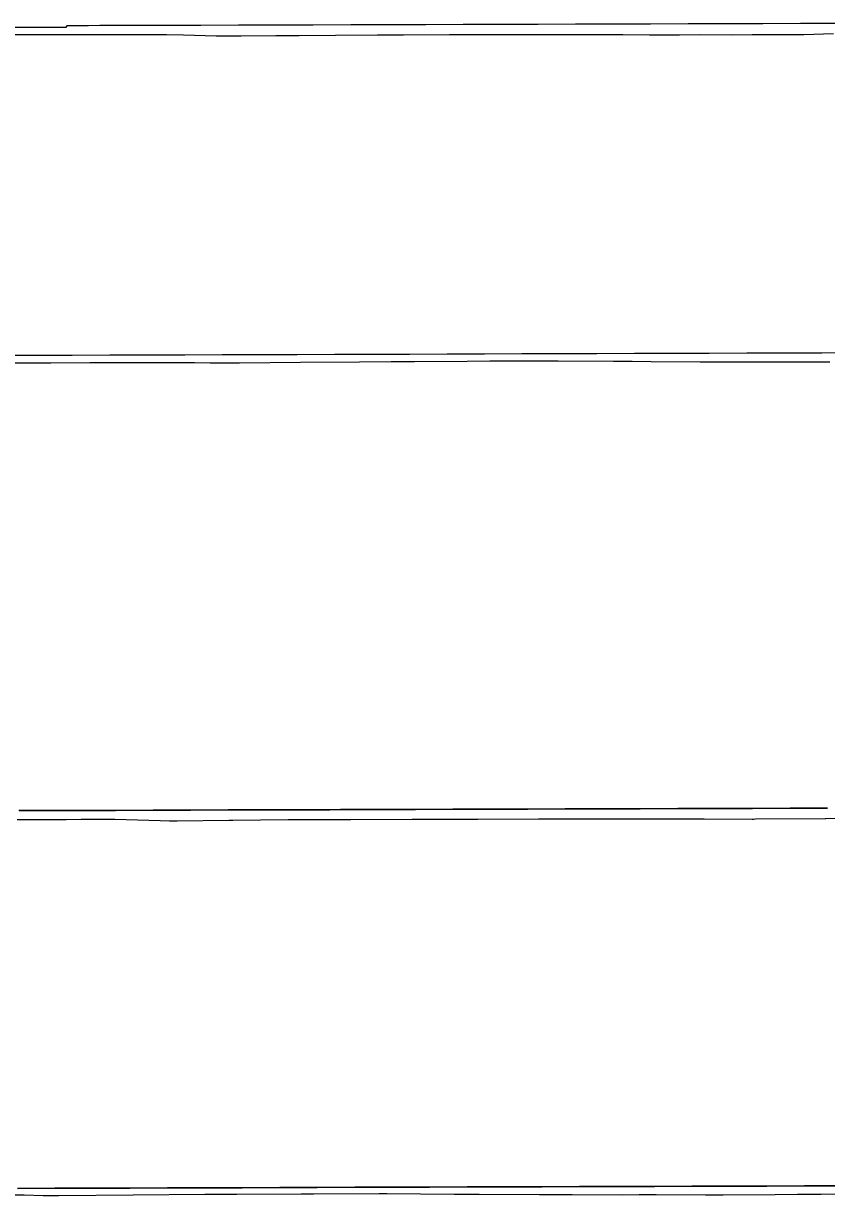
# Model space of a CAD drawing. Extents: x -70 to 701944, y -4 to 666871.
# Drawn here: x 691975.6 to 692189.9, y 666506.4 to 666819.4 of the extents above; entities that cross this region are included whole.
import ezdxf

# ---------------------------------------------------------------- set-up
doc = ezdxf.new("R2010")
doc.units = 0
for name, color, linetype in [('R_Fin Surface', 7, 'Continuous'), ('R_No Plot', 7, 'Continuous'), ('T_Notes', 7, 'Continuous')]:
    doc.layers.add(name, color=color, linetype=linetype)

msp = doc.modelspace()

# ---------------------------------------------------------------- linework, layer by layer
at = {"layer": 'R_Fin Surface'}
for points in [[(691974.43, 666609.19), (691980.21, 666609.2), (691983.2, 666609.22), (691983.21, 666609.22), (691987.7, 666609.23), (691987.71, 666609.23), (691990.21, 666609.23), (692000.21, 666609.26), (692010.21, 666609.3), (692020.21, 666609.33), (692030.21, 666609.36), (692040.21, 666609.39), (692050.21, 666609.42), (692055.21, 666609.43), (692057.38, 666609.44), (692060.21, 666609.45), (692070.21, 666609.48), (692080.21, 666609.51), (692090.21, 666609.54), (692100.21, 666609.57), (692110.21, 666609.6), (692120.21, 666609.63), (692130.21, 666609.66), (692140.21, 666609.69), (692150.21, 666609.72), (692160.21, 666609.75), (692170.21, 666609.78), (692180.21, 666609.81), (692190.21, 666609.84)], [(691974.01, 666508.35), (691984.01, 666508.38), (691994.01, 666508.41), (691999.01, 666508.43), (692001.18, 666508.43), (692004.01, 666508.44), (692014.01, 666508.47), (692024.01, 666508.5), (692034.01, 666508.53), (692044.01, 666508.57), (692054.01, 666508.6), (692064.01, 666508.63), (692074.01, 666508.66), (692084.01, 666508.69), (692094.01, 666508.72), (692104.01, 666508.75), (692114.01, 666508.78), (692124.01, 666508.81), (692134.01, 666508.84), (692144.01, 666508.87), (692154.01, 666508.9), (692164.01, 666508.93), (692174.01, 666508.96), (692184.01, 666508.99), (692194.01, 666509.02)]]:
    msp.add_lwpolyline(points, dxfattribs=at)
at = {"layer": 'R_No Plot'}
for points in [[(691973.95, 666606.81), (691978.03, 666606.84), (691986.98, 666606.84), (691991.05, 666606.88), (692000.01, 666606.88), (692012.11, 666606.55), (692014.63, 666606.47), (692016.59, 666606.48), (692030.46, 666606.62), (692031.53, 666606.62), (692046.24, 666606.79), (692047.02, 666606.79), (692062.97, 666606.84), (692079.35, 666606.89), (692079.86, 666606.9), (692096.15, 666606.95), (692096.89, 666606.95), (692113.1, 666607), (692127.05, 666606.99), (692127.61, 666607), (692141.66, 666606.98), (692141.96, 666606.99), (692156.11, 666606.97), (692156.13, 666606.97), (692157.24, 666606.97), (692170.11, 666606.95), (692170.46, 666606.95), (692171.01, 666606.97), (692189.57, 666607.06), (692189.74, 666607.06), (692205.68, 666607.14)], [(691971.7, 666506.58), (691975.8, 666506.58), (691980.83, 666506.42), (691985.08, 666506.45), (692004.87, 666506.61), (692024, 666506.76), (692028.93, 666506.79), (692032.59, 666506.82), (692049.69, 666506.88), (692053.02, 666506.91), (692070.55, 666506.96), (692072.57, 666506.96), (692090.59, 666506.81), (692093.92, 666506.8), (692097.24, 666506.8), (692113.32, 666506.68), (692117.67, 666506.67), (692122.02, 666506.68), (692135.37, 666506.66), (692139.96, 666506.67), (692144.46, 666506.68), (692157.65, 666506.65), (692162.37, 666506.66), (692176.21, 666506.73), (692182.21, 666506.76), (692188.47, 666506.78), (692201.84, 666506.85)]]:
    msp.add_lwpolyline(points, dxfattribs=at)
at = {"layer": 'T_Notes'}
for points in [[(692192.96, 666819.35), (692182.96, 666819.32), (692172.96, 666819.29), (692162.96, 666819.26), (692152.96, 666819.23), (692142.96, 666819.2), (692132.96, 666819.17), (692122.96, 666819.14), (692112.96, 666819.11), (692102.96, 666819.08), (692092.96, 666819.05), (692082.96, 666819.01), (692072.96, 666818.98), (692070.13, 666818.98), (692067.96, 666818.97), (692062.96, 666818.95), (692052.96, 666818.92), (692042.96, 666818.89), (692032.96, 666818.86), (692022.96, 666818.83), (692012.96, 666818.8), (692002.96, 666818.77), (692000.46, 666818.77), (691995.96, 666818.76), (691992.96, 666818.74), (691987.18, 666818.72), (691986.96, 666818.27), (691982.96, 666818.26), (691979.03, 666818.25), (691973.43, 666818.23)], [(691973.43, 666816.38), (691977.08, 666816.38), (691979.03, 666816.38), (691988.27, 666816.38), (691989.75, 666816.39), (692001.03, 666816.39), (692002.52, 666816.41), (692013.79, 666816.41), (692018.3, 666816.28), (692027.01, 666816.04), (692033.75, 666816.04), (692042.95, 666816.14), (692049.21, 666816.15), (692058.88, 666816.25), (692070.12, 666816.3), (692077.07, 666816.31), (692089.3, 666816.36), (692094.77, 666816.37), (692107.74, 666816.42), (692113.51, 666816.39), (692125.49, 666816.43), (692135.57, 666816.42), (692142.67, 666816.34), (692150.67, 666816.33), (692156.31, 666816.37), (692164.81, 666816.35), (692170.06, 666816.39), (692178.92, 666816.37), (692183.88, 666816.4), (692191.78, 666816.7)], [(692198.65, 666731.38), (692188.65, 666731.35), (692178.65, 666731.32), (692168.65, 666731.29), (692158.65, 666731.26), (692148.65, 666731.23), (692138.65, 666731.2), (692128.65, 666731.17), (692118.65, 666731.14), (692108.65, 666731.11), (692098.65, 666731.08), (692088.65, 666731.04), (692078.65, 666731.01), (692068.65, 666730.98), (692058.65, 666730.95), (692048.65, 666730.92), (692045.82, 666730.91), (692043.65, 666730.91), (692038.65, 666730.89), (692028.65, 666730.86), (692018.65, 666730.83), (692008.65, 666730.8), (691998.65, 666730.77), (691988.65, 666730.74), (691978.65, 666730.71), (691976.14, 666730.71), (691971.64, 666730.7)], [(691966.64, 666728.73), (691977.03, 666728.76), (691982.9, 666728.77), (691993.37, 666728.8), (691999.2, 666728.81), (692005, 666728.82), (692015.53, 666728.85), (692021.3, 666728.86), (692025.41, 666728.73), (692033.31, 666728.78), (692049.56, 666728.91), (692065.27, 666729.04), (692073.73, 666729.09), (692080, 666729.14), (692094.03, 666729.19), (692100.09, 666729.24), (692114.4, 666729.28), (692118.35, 666729.28), (692133.05, 666729.16), (692138.08, 666729.15), (692143.09, 666729.14), (692156.22, 666729.04), (692162.07, 666729.03), (692167.93, 666729.04), (692178.87, 666729.02), (692184.92, 666729.03), (692190.84, 666729.05)], [(692190.21, 666609.84), (692180.21, 666609.81), (692170.21, 666609.78), (692160.21, 666609.75), (692150.21, 666609.72), (692140.21, 666609.69), (692130.21, 666609.66), (692120.21, 666609.63), (692110.21, 666609.6), (692100.21, 666609.57), (692090.21, 666609.54), (692080.21, 666609.51), (692070.21, 666609.48), (692060.21, 666609.45), (692057.38, 666609.44), (692055.21, 666609.43), (692050.21, 666609.42), (692040.21, 666609.39), (692030.21, 666609.36), (692020.21, 666609.33), (692010.21, 666609.3), (692000.21, 666609.26), (691990.21, 666609.23), (691987.7, 666609.23), (691983.2, 666609.22), (691980.21, 666609.2), (691974.42, 666609.19)], [(691973.95, 666606.81), (691978.03, 666606.84), (691986.98, 666606.84), (691991.05, 666606.88), (692000.01, 666606.88), (692012.11, 666606.55), (692014.63, 666606.47), (692016.59, 666606.48), (692030.46, 666606.62), (692031.53, 666606.62), (692046.24, 666606.79), (692047.02, 666606.79), (692062.97, 666606.84), (692079.35, 666606.89), (692079.86, 666606.9), (692096.15, 666606.95), (692096.89, 666606.95), (692113.1, 666607), (692127.05, 666606.99), (692127.61, 666607), (692141.66, 666606.98), (692141.96, 666606.99), (692156.11, 666606.97), (692156.13, 666606.97), (692157.24, 666606.97), (692170.11, 666606.95), (692170.46, 666606.95), (692171.01, 666606.97), (692189.57, 666607.06), (692189.74, 666607.06), (692205.68, 666607.14)], [(692194.01, 666509.02), (692184.01, 666508.99), (692174.01, 666508.96), (692164.01, 666508.93), (692154.01, 666508.9), (692144.01, 666508.87), (692134.01, 666508.84), (692124.01, 666508.81), (692114.01, 666508.78), (692104.01, 666508.75), (692094.01, 666508.72), (692084.01, 666508.69), (692074.01, 666508.66), (692064.01, 666508.63), (692054.01, 666508.6), (692044.01, 666508.57), (692034.01, 666508.53), (692024.01, 666508.5), (692014.01, 666508.47), (692004.01, 666508.44), (692001.18, 666508.43), (691999.01, 666508.43), (691994.01, 666508.41), (691984.01, 666508.38), (691974.01, 666508.35)], [(691971.7, 666506.58), (691975.8, 666506.58), (691980.83, 666506.42), (691985.08, 666506.45), (692004.87, 666506.61), (692024, 666506.76), (692028.93, 666506.79), (692032.59, 666506.82), (692049.69, 666506.88), (692053.02, 666506.91), (692070.55, 666506.96), (692072.57, 666506.96), (692090.59, 666506.81), (692093.92, 666506.8), (692097.24, 666506.8), (692113.32, 666506.68), (692117.67, 666506.67), (692122.02, 666506.68), (692135.37, 666506.66), (692139.96, 666506.67), (692144.46, 666506.68), (692157.65, 666506.65), (692162.37, 666506.66), (692176.21, 666506.73), (692182.21, 666506.76), (692188.47, 666506.78), (692201.84, 666506.85)]]:
    msp.add_lwpolyline(points, dxfattribs=at)

doc.saveas('drawing.dxf')
